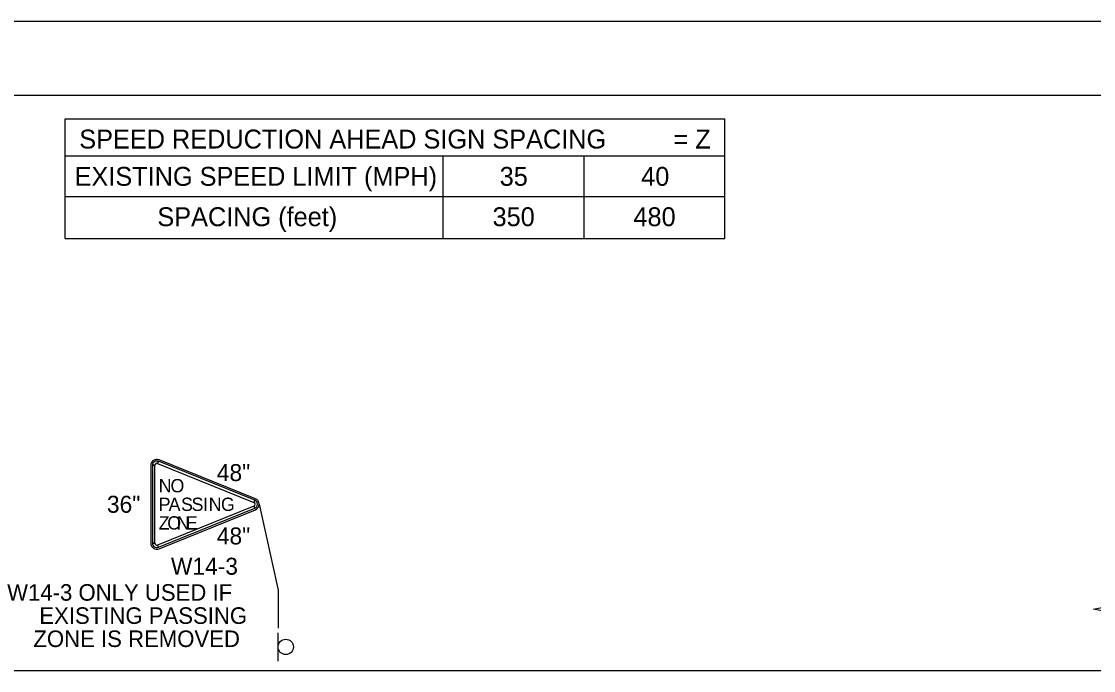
# Model space of a CAD drawing. Extents: x 99976 to 100136, y 99905 to 100011.
# Drawn here: x 100045.322 to 100049.858, y 99917.939 to 99920.687 of the extents above; entities that cross this region are included whole.
import ezdxf

# ---------------------------------------------------------------- set-up
doc = ezdxf.new("R2010")
doc.units = 0
for name, color, linetype in [('Default', 7, 'Continuous'), ('RD_ED_ShoulderPavedEdge', 7, 'Continuous'), ('SH_GI_PlotLimits', 7, 'Continuous'), ('SH_GI_SheetBorder', 7, 'Continuous'), ('SH_TI_Tables', 7, 'Continuous'), ('TR_SN_ConstructionSigns', 7, 'Continuous'), ('TR_WZ_Sign', 7, 'Continuous'), ('TR_WZ_WorkZoneDetails', 7, 'Continuous'), ('TR_WZ_WorkZoneTextCurrent', 7, 'Continuous')]:
    doc.layers.add(name, color=color, linetype=linetype)

msp = doc.modelspace()

# ---------------------------------------------------------------- linework, layer by layer
at = {"layer": 'Default'}
for p, q in [((100045.8976, 99918.8161), (100045.9013, 99918.8253)), ((100045.9013, 99918.8253), (100045.8976, 99918.8161)), ((100045.8976, 99918.8161), (100045.9013, 99918.8253)), ((100045.8762, 99918.8083), (100045.886, 99918.8083)), ((100045.886, 99918.8083), (100045.8762, 99918.8083)), ((100045.8762, 99918.8083), (100045.8762, 99918.8083)), ((100045.8762, 99918.8083), (100045.886, 99918.8083))]:
    msp.add_line(p, q, dxfattribs=at)
for radius in [0.0183, 0.0183, 0.00844, 0.00844]:
    msp.add_arc((100045.8945, 99918.8083), radius, 67.9757, 180, dxfattribs=at)
at = {"layer": 'RD_ED_ShoulderPavedEdge'}
msp.add_line((100040.1076, 99917.9393), (100055.45, 99917.9393), dxfattribs=at)
at = {"layer": 'SH_GI_PlotLimits'}
msp.add_lwpolyline([(100039.0625, 99909.6875), (100056.0625, 99909.6875), (100056.0625, 99920.6875), (100039.0625, 99920.6875)], close=True, dxfattribs=at)
at = {"layer": 'SH_GI_SheetBorder'}
msp.add_line((100040, 99920.375), (100055.75, 99920.375), dxfattribs=at)
at = {"layer": 'SH_TI_Tables'}
for p, q in [((100045.5067, 99920.275), (100048.2975, 99920.275)), ((100045.5067, 99919.768), (100045.5067, 99920.275)), ((100048.2975, 99919.768), (100048.2975, 99920.275)), ((100045.5067, 99920.118), (100048.2975, 99920.118)), ((100047.1053, 99920.118), (100047.1053, 99919.768)), ((100047.7014, 99920.118), (100047.7014, 99919.768)), ((100045.5067, 99919.9461), (100048.2975, 99919.9461)), ((100045.5067, 99919.768), (100048.2975, 99919.768))]:
    msp.add_line(p, q, dxfattribs=at)
at = {"layer": 'TR_SN_ConstructionSigns'}
for p, q in [((100045.9013, 99918.8253), (100045.8976, 99918.8161)), ((100045.8976, 99918.8161), (100046.3054, 99918.6512)), ((100045.8976, 99918.8161), (100046.3054, 99918.6512)), ((100046.3091, 99918.6603), (100045.9013, 99918.8253)), ((100046.3091, 99918.6603), (100045.9013, 99918.8253)), ((100046.3117, 99918.6668), (100045.9039, 99918.8318)), ((100045.8691, 99918.8083), (100045.8691, 99918.4784)), ((100045.8762, 99918.8083), (100045.8762, 99918.4784)), ((100045.8762, 99918.8083), (100045.8762, 99918.4784)), ((100045.886, 99918.8083), (100045.8762, 99918.8083)), ((100045.886, 99918.4784), (100045.886, 99918.8083)), ((100045.886, 99918.4784), (100045.886, 99918.8083)), ((100046.3054, 99918.6355), (100045.8976, 99918.4706)), ((100046.3054, 99918.6355), (100045.8976, 99918.4706)), ((100046.3091, 99918.6603), (100046.3054, 99918.6512)), ((100046.3054, 99918.6512), (100046.3091, 99918.6603)), ((100046.3091, 99918.6603), (100046.3054, 99918.6512)), ((100046.3054, 99918.6512), (100046.3091, 99918.6603)), ((100046.3054, 99918.6355), (100046.3091, 99918.6264)), ((100046.3091, 99918.6264), (100046.3054, 99918.6355)), ((100046.3054, 99918.6355), (100046.3091, 99918.6264)), ((100046.3091, 99918.6264), (100046.3054, 99918.6355)), ((100046.3091, 99918.6603), (100046.3091, 99918.6603)), ((100045.9013, 99918.4615), (100046.3091, 99918.6264)), ((100045.9013, 99918.4615), (100046.3091, 99918.6264)), ((100045.9039, 99918.4549), (100046.3117, 99918.6199)), ((100045.886, 99918.4784), (100045.8762, 99918.4784)), ((100045.8762, 99918.4784), (100045.886, 99918.4784)), ((100045.886, 99918.4784), (100045.8762, 99918.4784)), ((100045.8762, 99918.4784), (100045.886, 99918.4784)), ((100045.9013, 99918.4615), (100045.8976, 99918.4706)), ((100045.8976, 99918.4706), (100045.9013, 99918.4615)), ((100045.9013, 99918.4615), (100045.8976, 99918.4706)), ((100045.8976, 99918.4706), (100045.9013, 99918.4615)), ((100045.9013, 99918.4615), (100045.9013, 99918.4615))]:
    msp.add_line(p, q, dxfattribs=at)
for centre, radius, start, end in [((100045.8945, 99918.8083), 0.0253, 67.9757, 180), ((100046.3022, 99918.6434), 0.00844, 292.0243, 67.9757), ((100046.3022, 99918.6434), 0.00844, 292.0243, 67.9757), ((100046.3022, 99918.6434), 0.0183, 292.0243, 67.9757), ((100046.3022, 99918.6434), 0.0183, 292.0243, 67.9757), ((100046.3022, 99918.6434), 0.0253, 292.0243, 67.9757), ((100045.8945, 99918.4784), 0.0253, 180, 292.0243), ((100045.8945, 99918.4784), 0.0183, 180, 292.0243), ((100045.8945, 99918.4784), 0.0183, 180, 292.0243), ((100045.8945, 99918.4784), 0.00844, 180, 292.0243), ((100045.8945, 99918.4784), 0.00844, 180, 292.0243)]:
    msp.add_arc(centre, radius, start, end, dxfattribs=at)
at = {"layer": 'TR_WZ_Sign'}
msp.add_line((100046.4076, 99917.9793), (100046.4076, 99918.0994), dxfattribs=at)
msp.add_circle((100046.44, 99918.0394), 0.0324, dxfattribs=at)
msp.add_circle((100046.44, 99918.0394), 0.0324, dxfattribs=at)
at = {"layer": 'TR_WZ_WorkZoneDetails'}
for p, q in [((100046.3276, 99918.6434), (100046.4076, 99918.2793)), ((100046.4076, 99918.2793), (100046.4076, 99918.1193))]:
    msp.add_line(p, q, dxfattribs=at)
msp.add_lwpolyline([(100049.8576, 99918.1993), (100049.9558, 99918.2186), (100049.9513, 99918.1993), (100049.9558, 99918.18)], close=True, dxfattribs=at)

# ---------------------------------------------------------------- texts
at = {"layer": 'SH_TI_Tables'}
for s, p in [('SPEED REDUCTION AHEAD SIGN SPACING', (100045.5665, 99920.1495)), ('Z', (100048.1728, 99920.1495)), ('=', (100048.0799, 99920.1495)), ('EXISTING SPEED LIMIT (MPH)', (100045.5467, 99919.9916)), ('35', (100047.3452, 99919.9916)), ('40', (100047.9438, 99919.9916)), ('SPACING (feet)', (100045.8969, 99919.8207)), ('350', (100047.315, 99919.8207)), ('480', (100047.9111, 99919.8207))]:
    msp.add_text(s, height=0.08, dxfattribs=at).set_placement(p)
at = {"layer": 'TR_SN_ConstructionSigns'}
for s, height, p in [('48"', 0.072, (100046.1485, 99918.7414)), ('N', 0.0562, (100045.9025, 99918.694)), ('O', 0.0562, (100045.9526, 99918.694)), ('36"', 0.072, (100045.6836, 99918.6074)), ('P', 0.0562, (100045.9025, 99918.6152)), ('A', 0.0562, (100045.9445, 99918.6152)), ('S', 0.0562, (100045.9972, 99918.6152)), ('S', 0.0562, (100046.0416, 99918.6152)), ('I', 0.0562, (100046.0903, 99918.6152)), ('N', 0.0562, (100046.1141, 99918.6152)), ('G', 0.0562, (100046.1659, 99918.6152)), ('Z', 0.0562, (100045.9025, 99918.5365)), ('O', 0.0562, (100045.9389, 99918.5365)), ('N', 0.0562, (100045.9786, 99918.5365)), ('E', 0.0562, (100046.0173, 99918.5365))]:
    msp.add_text(s, height=height, dxfattribs=at).set_placement(p)
for s, p in [('48"', (100046.1485, 99918.4733)), ('W14-3', (100045.9543, 99918.3451))]:
    msp.add_text(s, height=0.072, rotation=360, dxfattribs=at).set_placement(p)
at = {"layer": 'TR_WZ_WorkZoneTextCurrent'}
for s, p in [('W14-3 ONLY USED IF ', (100045.2614, 99918.2351)), ('EXISTING PASSING', (100045.3975, 99918.1371)), ('ZONE IS REMOVED', (100045.3725, 99918.0391))]:
    msp.add_text(s, height=0.07, rotation=360, dxfattribs=at).set_placement(p)

doc.saveas('drawing.dxf')
